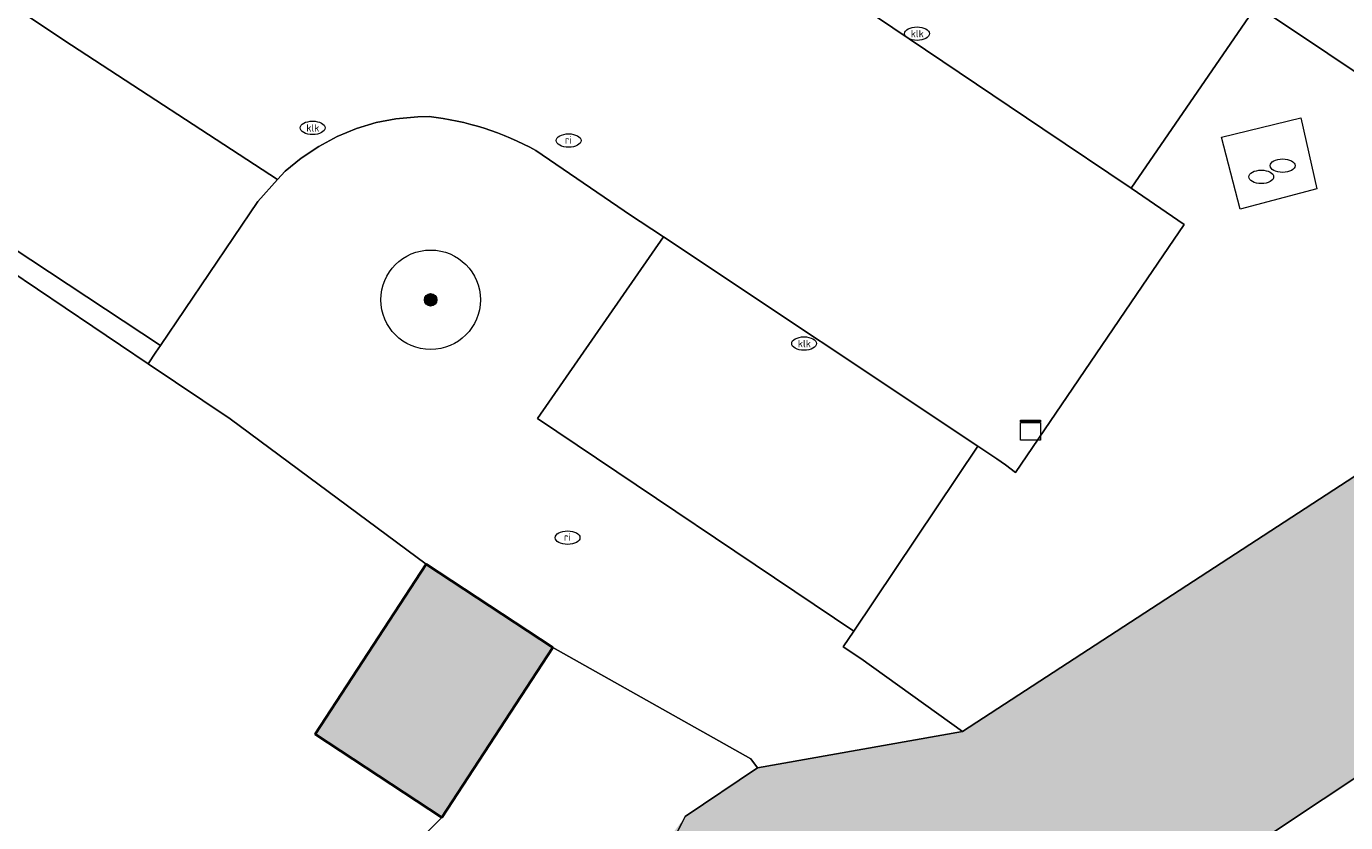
# Model space of a CAD drawing. Header units: metres. Extents: x 125349 to 128236, y 501602 to 503797.
# Tile 223 of 656: x 126849 to 126875, y 501973 to 501989. Entities that reach past the tile are written whole.
import ezdxf
from ezdxf.enums import TextEntityAlignment as Align

# ---------------------------------------------------------------- set-up
doc = ezdxf.new("R2010")
doc.units = ezdxf.units.M
doc.layers.get('0').update_dxf_attribs({"linetype": 'CONTINUOUS'})
for name, color, linetype, lineweight in [('B-WE-GK-BESCHOEIING-G', 130, 'GK-BESCHOEIING-SO', 18), ('B-WE-GR-BEPLANTING_CULTUUR_HEESTERS-GV', 90, 'CONTINUOUS', 18), ('B-WE-GR-BOOM-S-500', 90, 'CONTINUOUS', 18), ('B-WE-GR-GROENVOORZIENING-GV', 80, 'CONTINUOUS', 18), ('B-WE-IE-MEUBILAIR-S', 7, 'CONTINUOUS', 18), ('B-WE-IE-TERREINAFSCHEIDING_KUNSTMATIG_HEKWERK-G', 20, 'IE-TERREINAFSCHEIDING_KUNSTMATIG-SO', 18), ('B-WE-OG-BEBOUWING-GV', 7, 'CONTINUOUS', 35), ('B-WE-OG-TERREIN_BEGROEID-GV', 7, 'CONTINUOUS', 18), ('B-WE-OG-TERREIN_ERF-GV', 7, 'CONTINUOUS', 18), ('B-WE-OG-WATER_SLOOT-GV', 120, 'CONTINUOUS', 18), ('B-WE-VH-OPENVERHARDING-GV', 90, 'CONTINUOUS', 18), ('B-WE-VH-OPENVERHARDING_BETONSTRAATSTEEN-GV', 90, 'CONTINUOUS', 18), ('B-WE-VH-OPENVERHARDING_TEGEL-GV', 90, 'CONTINUOUS', 18)]:
    doc.layers.add(name, color=color, linetype=linetype, lineweight=lineweight)
doc.layers.add('B-WE-OG-BEBOUWING-V', color=7, linetype='CONTINUOUS', lineweight=18, true_color=0xcc646e)
doc.layers.add('B-WE-OG-WATER_SLOOT-V', color=7, linetype='CONTINUOUS', lineweight=18, true_color=0x73e9ff)
doc.styles.add('NLCS-ISO', font='NLCS-ISO.ttf')
doc.linetypes.add('GK-BESCHOEIING-SO', pattern='A,18,-3,[1,NLCS.SHX,S=0.6,R=0,X=0,Y=0],-3', length=24)
doc.linetypes.add('IE-TERREINAFSCHEIDING_KUNSTMATIG-SO', pattern='A,4,[82,NLCS.SHX,S=0.75,R=90,X=0,Y=0],4,-2', length=10)

# ---------------------------------------------------------------- blocks, each defined once
blk = doc.blocks.new('SIE-MEUBILAIR_KAST-SO')
for points in [[(-1, 1), (1, 1), (1, 0.84), (-1, 0.84)], [(-1, 0.76), (1, 0.76), (1, -1), (-1, -1)]]:
    blk.add_lwpolyline(points, close=True)
blk = doc.blocks.new('SIE-MEUBILAIR_PUT_KOLK-SO')
blk.add_ellipse((0, 0), major_axis=(1.25, 0), ratio=0.54)
at = {"style": 'NLCS-ISO'}
blk.add_text('klk', height=0.75, dxfattribs=at).set_placement((0.03, 0), align=Align.MIDDLE_CENTER)
blk = doc.blocks.new('SIE-MEUBILAIR_PUT-SO')
blk.add_ellipse((0, 0), major_axis=(1.25, 0), ratio=0.54)
blk = doc.blocks.new('SIE-MEUBILAIR_PUT_RIOOLPUT-SO')
blk.add_ellipse((0, 0), major_axis=(1.25, 0), ratio=0.54)
at = {"style": 'NLCS-ISO'}
blk.add_text('ri', height=0.75, dxfattribs=at).set_placement((-0.04, 0.07), align=Align.MIDDLE_CENTER)
blk = doc.blocks.new('SGR-BOOM_01-SO')
at = {"linetype": 'ByBlock', "lineweight": 18}
h = blk.add_hatch(color=0, dxfattribs=at)
h.dxf.hatch_style = 1
edge = h.paths.add_edge_path()
edge.add_arc((0, 0), 0.25, 0, 360)
at = {"color": 0, "linetype": 'ByBlock', "lineweight": 18}
for radius in [2, 0.25]:
    blk.add_circle((0, 0), radius, dxfattribs=at)

msp = doc.modelspace()

# ---------------------------------------------------------------- hatches: boundary and pattern name
at = {"layer": 'B-WE-OG-BEBOUWING-V'}
msp.add_hatch(color=256, dxfattribs=at).paths.add_polyline_path([(126859.145, 501976.667), (126856.6, 501978.34), (126854.371, 501974.923), (126856.916, 501973.25)])
at = {"layer": 'B-WE-OG-WATER_SLOOT-V'}
h = msp.add_hatch(color=256, dxfattribs=at)
edge = h.paths.add_edge_path()
edge.add_arc((126737.987, 501927.886), 2.654, 187.1076, 242.3269)
edge.add_line((126736.754, 501925.536), (126813.272, 501936.417))
edge.add_arc((126800.057, 501991.609), 56.752, 283.4657, 291.3956)
edge.add_arc((126802.91, 501980.897), 45.755, 292.9619, 301.622)
edge.add_arc((126801.238, 501988.026), 52.752, 299.1082, 307.1657)
edge.add_line((126833.107, 501945.988), (126914.253, 502000))
edge.add_line((126914.253, 502000), (126923.855, 502006.527))
edge.add_line((126923.855, 502006.527), (126925.755, 502007.828))
edge.add_line((126925.755, 502007.828), (126929.503, 502010.782))
edge.add_line((126929.503, 502010.782), (126939.75, 502019.793))
edge.add_line((126939.75, 502019.793), (126947.347, 502026.852))
edge.add_line((126947.347, 502026.852), (126952.045, 502031.507))
edge.add_line((126952.045, 502031.507), (126955.193, 502034.911))
edge.add_line((126955.193, 502034.911), (126958.592, 502038.815))
edge.add_line((126958.592, 502038.815), (126962.29, 502043.27))
edge.add_line((126962.29, 502043.27), (126965.938, 502047.825))
edge.add_line((126965.938, 502047.825), (126970.086, 502052.98))
edge.add_line((126970.086, 502052.98), (126975.783, 502060.087))
edge.add_line((126975.783, 502060.087), (126982.535, 502068.858))
edge.add_line((126982.535, 502068.858), (126983.159, 502071.369))
edge.add_line((126983.159, 502071.369), (126982.194, 502072.133))
edge.add_line((126982.194, 502072.133), (126979.183, 502072.486))
edge.add_line((126979.183, 502072.486), (126955.65, 502043.476))
edge.add_line((126955.65, 502043.476), (126952.519, 502039.461))
edge.add_line((126952.519, 502039.461), (126950.52, 502037.16))
edge.add_line((126950.52, 502037.16), (126946.373, 502032.667))
edge.add_line((126946.373, 502032.667), (126942.046, 502028.328))
edge.add_line((126942.046, 502028.328), (126941.673, 502027.964))
edge.add_line((126941.673, 502027.964), (126939.856, 502026.191))
edge.add_line((126939.856, 502026.191), (126930.552, 502018.175))
edge.add_line((126930.552, 502018.175), (126925.9, 502014.19))
edge.add_line((126925.9, 502014.19), (126923.457, 502012.324))
edge.add_line((126923.457, 502012.324), (126920.941, 502010.479))
edge.add_line((126920.941, 502010.479), (126905.169, 502000))
edge.add_line((126905.169, 502000), (126889.407, 501989.528))
edge.add_line((126889.407, 501989.528), (126881.865, 501984.433))
edge.add_line((126881.865, 501984.433), (126880.102, 501983.242))
edge.add_line((126880.102, 501983.242), (126877.506, 501981.569))
edge.add_line((126877.506, 501981.569), (126867.377, 501974.974))
edge.add_line((126867.377, 501974.974), (126863.261, 501974.25))
edge.add_line((126863.261, 501974.25), (126861.808, 501973.266))
edge.add_arc((126849.117, 501979.752), 14.252, 323.455, 332.9315, ccw=False)
edge.add_arc((126849.156, 501979.714), 14.199, 312.7434, 323.4809, ccw=False)
edge.add_line((126858.793, 501969.287), (126846.76, 501961.245))
edge.add_line((126846.76, 501961.245), (126826.637, 501947.797))
edge.add_arc((126804.878, 501980.022), 38.883, 297.2072, 304.0278, ccw=False)
edge.add_arc((126791.439, 502001.989), 64.592, 295.18334, 298.90075, ccw=False)
edge.add_arc((126801.889, 501984.083), 43.98, 281.9375, 292.7887, ccw=False)
edge.add_line((126810.986, 501941.054), (126737.274, 501930.431))
edge.add_arc((126737.981, 501927.884), 2.643, 105.5124, 119.8344)
edge.add_arc((126737.987, 501927.875), 2.654, 119.8445, 182.829)
edge.add_arc((126738.251, 501927.917), 2.92, 183.3894, 187.055)

# ---------------------------------------------------------------- linework, layer by layer
at = {"layer": 'B-WE-GK-BESCHOEIING-G', "flags": 128}
msp.add_lwpolyline([(126867.377, 501974.974), (126877.506, 501981.569), (126880.102, 501983.242), (126889.407, 501989.528), (126905.169, 502000), (126920.941, 502010.479), (126923.457, 502012.324), (126925.9, 502014.19), (126930.552, 502018.175), (126939.856, 502026.191), (126942.046, 502028.328), (126946.373, 502032.667), (126950.52, 502037.16), (126952.519, 502039.461), (126955.65, 502043.476), (126979.183, 502072.486), (126982.194, 502072.133), (126983.159, 502071.369), (126982.535, 502068.858), (126975.783, 502060.087), (126970.086, 502052.98), (126965.938, 502047.825), (126962.29, 502043.27), (126958.592, 502038.815), (126955.193, 502034.911), (126952.045, 502031.507), (126947.347, 502026.852), (126939.75, 502019.793), (126929.503, 502010.782), (126925.755, 502007.828), (126923.855, 502006.527), (126914.253, 502000)], dxfattribs=at)
at = {"layer": 'B-WE-GR-BEPLANTING_CULTUUR_HEESTERS-GV', "flags": 128}
for points in [[(126856.662, 501987.338), (126856.43, 501987.333), (126855.993, 501987.293), (126855.593, 501987.215), (126855.197, 501987.094), (126854.811, 501986.933), (126854.441, 501986.735), (126854.09, 501986.502), (126853.766, 501986.239), (126853.612, 501986.069), (126853.214, 501985.631), (126851.258, 501982.735), (126851.167, 501982.601), (126851.011, 501982.37), (126852.659, 501981.259), (126856.6, 501978.34), (126859.145, 501976.667)], [(126861.37, 501984.916), (126860.669, 501985.383), (126860.579, 501985.443), (126858.807, 501986.652)], [(126859.145, 501976.667), (126863.127, 501974.426), (126863.261, 501974.25), (126867.377, 501974.974), (126865.335, 501976.443), (126864.982, 501976.679), (126865.193, 501976.994), (126858.836, 501981.265), (126861.37, 501984.916)], [(126859.145, 501976.667), (126856.916, 501973.25), (126853.616, 501969.936), (126850.059, 501966.987), (126845.149, 501963.542), (126845.152, 501963.538), (126846.759, 501961.246), (126846.76, 501961.245)], [(126861.808, 501973.266), (126863.261, 501974.25), (126863.127, 501974.426), (126859.145, 501976.667)]]:
    msp.add_lwpolyline(points, dxfattribs=at)
at = {"layer": 'B-WE-GR-BEPLANTING_CULTUUR_HEESTERS-GV'}
for points in [[(126858.807, 501986.652, 0.09788), (126856.662, 501987.338)], [(126860.567, 501971.265, 0.041373), (126861.808, 501973.266)]]:
    msp.add_lwpolyline(points, format="xyb", dxfattribs=at)
at = {"layer": 'B-WE-GR-GROENVOORZIENING-GV', "flags": 128}
msp.add_lwpolyline([(126914.253, 502000), (126833.107, 501945.988)], dxfattribs=at)
msp.add_lwpolyline([(126851.258, 501982.735), (126844.939, 501986.911), (126847.162, 501990.316), (126845.143, 501991.668), (126844.158, 501992.314), (126843.376, 501992.827), (126840.938, 501989.16), (126847.118, 501984.994), (126851.011, 501982.37), (126851.167, 501982.601)], close=True, dxfattribs=at)
at = {"layer": 'B-WE-IE-TERREINAFSCHEIDING_KUNSTMATIG_HEKWERK-G', "flags": 128}
msp.add_lwpolyline([(126872.585, 501986.924), (126874.176, 501987.313), (126874.497, 501985.882), (126872.955, 501985.475)], close=True, dxfattribs=at)
at = {"layer": 'B-WE-OG-BEBOUWING-GV', "flags": 128}
msp.add_lwpolyline([(126859.145, 501976.667), (126856.6, 501978.34), (126854.371, 501974.923), (126856.916, 501973.25)], close=True, dxfattribs=at)
at = {"layer": 'B-WE-OG-TERREIN_BEGROEID-GV', "flags": 128}
msp.add_lwpolyline([(126867.377, 501974.974), (126877.506, 501981.569), (126880.102, 501983.242), (126881.865, 501984.433), (126881.071, 501985.626), (126880.491, 501984.744), (126873.285, 501989.565), (126870.767, 501985.895), (126871.835, 501985.17), (126870.991, 501983.929), (126868.444, 501980.184), (126868.243, 501980.34), (126868.067, 501980.457), (126867.687, 501980.71), (126865.193, 501976.994), (126864.982, 501976.679), (126865.335, 501976.443)], close=True, dxfattribs=at)
at = {"layer": 'B-WE-OG-TERREIN_ERF-GV', "flags": 128}
msp.add_lwpolyline([(126823.951, 501950.435), (126828.073, 501952.343), (126832.522, 501954.68), (126845.149, 501963.542), (126850.059, 501966.987), (126853.616, 501969.936), (126856.916, 501973.25), (126854.371, 501974.923), (126856.6, 501978.34), (126852.659, 501981.259), (126851.011, 501982.37), (126847.118, 501984.994), (126840.938, 501989.16)], dxfattribs=at)
at = {"layer": 'B-WE-OG-WATER_SLOOT-GV', "flags": 128}
for points in [[(126920.941, 502010.479), (126905.169, 502000), (126889.407, 501989.528), (126881.865, 501984.433), (126880.102, 501983.242), (126877.506, 501981.569), (126867.377, 501974.974), (126863.261, 501974.25)], [(126833.107, 501945.988), (126914.253, 502000)], [(126863.261, 501974.25), (126861.808, 501973.266)]]:
    msp.add_lwpolyline(points, dxfattribs=at)
at = {"layer": 'B-WE-OG-WATER_SLOOT-GV'}
msp.add_lwpolyline([(126861.808, 501973.266, -0.041373), (126860.567, 501971.265)], format="xyb", dxfattribs=at)
at = {"layer": 'B-WE-VH-OPENVERHARDING-GV', "flags": 128}
for points in [[(126857.489, 501994.054), (126857.383, 501993.904), (126856.878, 501993.332), (126856.582, 501993.079), (126856.262, 501992.853), (126855.923, 501992.655), (126855.569, 501992.487), (126855.204, 501992.353), (126854.832, 501992.254), (126854.457, 501992.194), (126854.068, 501992.171), (126853.675, 501992.187), (126853.282, 501992.24), (126852.894, 501992.329), (126852.517, 501992.452), (126852.155, 501992.608), (126851.815, 501992.797), (126847.632, 501995.446), (126845.143, 501991.668), (126847.162, 501990.316), (126847.169, 501990.311), (126849.319, 501988.872), (126853.612, 501986.069)], [(126858.807, 501986.652), (126860.579, 501985.443), (126860.669, 501985.383), (126861.37, 501984.916), (126867.687, 501980.71), (126868.067, 501980.457), (126868.243, 501980.34), (126868.444, 501980.184), (126870.991, 501983.929), (126871.835, 501985.17), (126870.767, 501985.895), (126868.99, 501987.093), (126861.609, 501992.067), (126859.494, 501993.498), (126857.868, 501994.59), (126857.489, 501994.054)], [(126853.612, 501986.069), (126853.766, 501986.239), (126854.09, 501986.502), (126854.441, 501986.735), (126854.811, 501986.933), (126855.197, 501987.094), (126855.593, 501987.215), (126855.993, 501987.293), (126856.43, 501987.333), (126856.662, 501987.338)]]:
    msp.add_lwpolyline(points, dxfattribs=at)
at = {"layer": 'B-WE-VH-OPENVERHARDING-GV'}
msp.add_lwpolyline([(126856.662, 501987.338, -0.09788), (126858.807, 501986.652)], format="xyb", dxfattribs=at)
at = {"layer": 'B-WE-VH-OPENVERHARDING_BETONSTRAATSTEEN-GV', "flags": 128}
for points in [[(126873.285, 501989.565), (126864.095, 501995.718), (126861.609, 501992.067), (126868.99, 501987.093), (126870.767, 501985.895)], [(126851.258, 501982.735), (126853.214, 501985.631), (126853.612, 501986.069), (126849.319, 501988.872), (126847.169, 501990.311), (126847.162, 501990.316), (126844.939, 501986.911)], [(126865.193, 501976.994), (126867.687, 501980.71), (126861.37, 501984.916), (126858.836, 501981.265)]]:
    msp.add_lwpolyline(points, close=True, dxfattribs=at)
at = {"layer": 'B-WE-VH-OPENVERHARDING_TEGEL-GV', "flags": 128}
msp.add_lwpolyline([(126894.445, 502048.754), (126861.003, 501998.769), (126858.687, 502000.308), (126852.228, 502004.613), (126850.958, 502002.711), (126849.161, 502000), (126848.986, 501999.735), (126857.489, 501994.054), (126857.868, 501994.59), (126859.494, 501993.498), (126861.609, 501992.067), (126864.095, 501995.718), (126873.285, 501989.565), (126880.491, 501984.744)], dxfattribs=at)

# ---------------------------------------------------------------- block references
at = {"layer": 'B-WE-GR-BOOM-S-500', "xscale": 0.5, "yscale": 0.5, "zscale": 0.5}
msp.add_blockref('SGR-BOOM_01-SO', (126856.69, 501983.654), dxfattribs=at)
at = {"layer": 'B-WE-IE-MEUBILAIR-S', "xscale": 0.2, "yscale": 0.2, "zscale": 0.2}
for name, p in [('SIE-MEUBILAIR_PUT_KOLK-SO', (126866.464, 501989.003)), ('SIE-MEUBILAIR_PUT_KOLK-SO', (126854.317, 501987.109)), ('SIE-MEUBILAIR_PUT_RIOOLPUT-SO', (126859.462, 501986.854)), ('SIE-MEUBILAIR_PUT-SO', (126873.811, 501986.35)), ('SIE-MEUBILAIR_PUT-SO', (126873.381, 501986.124)), ('SIE-MEUBILAIR_PUT_KOLK-SO', (126864.195, 501982.774)), ('SIE-MEUBILAIR_KAST-SO', (126868.743, 501981.034)), ('SIE-MEUBILAIR_PUT_RIOOLPUT-SO', (126859.441, 501978.873))]:
    msp.add_blockref(name, p, dxfattribs=at)

doc.saveas('drawing.dxf')
